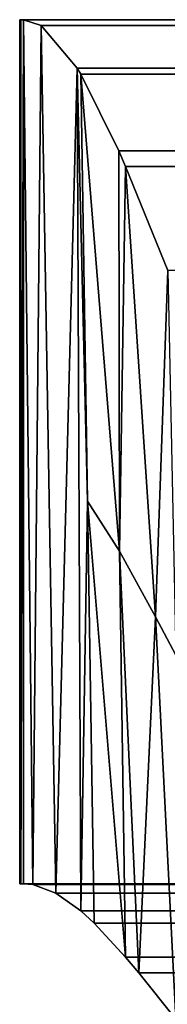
# Model space of a CAD drawing. Header units: centimetres. Extents: x 0.1 to 30.7, y 2.5 to 15.3.
# Tile 480 of 656: x 0.7336 to 0.7507, y 14.9621 to 15.076. Entities that reach past the tile are written whole.
import ezdxf

# ---------------------------------------------------------------- set-up
doc = ezdxf.new("R2010")
doc.units = ezdxf.units.CM
doc.header["$LTSCALE"] = 2.54
doc.layers.get('0').update_dxf_attribs({"color": 13})

# ---------------------------------------------------------------- blocks, each defined once
blk = doc.blocks.new('09-002-0300-W-00-00.STL')
at = {"color": 0}
for p, q in [((30.10536, 15.07605, 16.77714), (0.73365, 15.07605, 16.77714)), ((0.73365, 15.07605, 16.77714), (30.10536, 14.97605, 16.77714)), ((0.73365, 15.07605, 16.77714), (30.10536, 14.97605, 16.77714)), ((0.73365, 15.07605, 16.77714), (0.73365, 14.97605, 16.77714)), ((0.73365, 14.97605, 16.77714), (0.73365, 15.07605, 14.96915)), ((0.73365, 15.07605, 14.96915), (0.73365, 14.97605, 14.96915)), ((0.73365, 14.97605, 16.77714), (0.73365, 15.07605, 14.96915)), ((0.73365, 15.07605, 16.77714), (0.73365, 14.97605, 16.77714)), ((0.73365, 15.07605, 16.77714), (0.73365, 15.07605, 14.96915)), ((0.73376, 15.07605, 14.96477), (0.73365, 15.07605, 14.96915)), ((0.73365, 15.07605, 14.96915), (30.10536, 15.07605, 14.96915)), ((0.73365, 15.07605, 14.96915), (30.10536, 15.07605, 14.96915)), ((0.73365, 15.07605, 14.96915), (30.10536, 15.07605, 16.77714)), ((0.73365, 15.07605, 14.96915), (30.10536, 15.07605, 16.77714)), ((0.73365, 15.07605, 16.77714), (0.73365, 15.07605, 14.96915)), ((30.10536, 15.07605, 16.77714), (0.73365, 15.07605, 16.77714)), ((0.73365, 14.97605, 14.96915), (0.73376, 15.07605, 14.96477)), ((0.73365, 14.97605, 14.96915), (0.73376, 15.07605, 14.96477)), ((0.73365, 15.07605, 14.96915), (0.73365, 14.97605, 14.96915)), ((0.73376, 15.07605, 14.96477), (0.73365, 15.07605, 14.96915)), ((0.73409, 15.07605, 14.9604), (0.73376, 15.07605, 14.96477)), ((0.73376, 15.07605, 14.96477), (30.10525, 15.07605, 14.96477)), ((0.73376, 15.07605, 14.96477), (30.10525, 15.07605, 14.96477)), ((0.73376, 15.07605, 14.96477), (30.10536, 15.07605, 14.96915)), ((0.73376, 15.07605, 14.96477), (30.10536, 15.07605, 14.96915)), ((0.73376, 14.97605, 14.96477), (0.73409, 15.07605, 14.9604)), ((0.73376, 14.97605, 14.96477), (0.73409, 15.07605, 14.9604)), ((0.73376, 14.97605, 14.96477), (0.73376, 15.07605, 14.96477)), ((0.73409, 15.07605, 14.9604), (0.73376, 15.07605, 14.96477)), ((0.73376, 14.97605, 14.96477), (0.73376, 15.07605, 14.96477)), ((0.73409, 14.97605, 14.9604), (0.73409, 15.07605, 14.9604)), ((0.73409, 15.07605, 14.9604), (0.73516, 14.97596, 14.95599)), ((0.73409, 15.07605, 14.9604), (0.73516, 14.97596, 14.95599)), ((0.73409, 15.07605, 14.9604), (0.73612, 15.07538, 14.94388)), ((0.73409, 15.07605, 14.9604), (0.73612, 15.07538, 14.94388)), ((0.73409, 15.07605, 14.9604), (30.10311, 15.07355, 14.92892)), ((0.73409, 15.07605, 14.9604), (30.10311, 15.07355, 14.92892)), ((0.73409, 15.07605, 14.9604), (30.10492, 15.07605, 14.9604)), ((0.73409, 15.07605, 14.9604), (30.10492, 15.07605, 14.9604)), ((0.73409, 15.07605, 14.9604), (30.10525, 15.07605, 14.96477)), ((0.73409, 15.07605, 14.9604), (30.10525, 15.07605, 14.96477)), ((0.73409, 14.97605, 14.9604), (0.73409, 15.07605, 14.9604)), ((0.73612, 15.07538, 14.94388), (0.73516, 14.97596, 14.95599)), ((0.73612, 15.07538, 14.94388), (0.73516, 14.97596, 14.95599)), ((0.73612, 15.07538, 14.94388), (0.73781, 14.97497, 14.94567)), ((0.73612, 15.07538, 14.94388), (0.73781, 14.97497, 14.94567)), ((0.73612, 15.07538, 14.94388), (0.7403, 15.07045, 14.91327)), ((0.73612, 15.07538, 14.94388), (0.7403, 15.07045, 14.91327)), ((0.73612, 15.07538, 14.94388), (30.10311, 15.07355, 14.92892)), ((0.73612, 15.07538, 14.94388), (30.10311, 15.07355, 14.92892)), ((0.7403, 15.07045, 14.91327), (30.10311, 15.07355, 14.92892)), ((0.7403, 15.07045, 14.91327), (30.10311, 15.07355, 14.92892)), ((0.7403, 15.07045, 14.91327), (30.10182, 15.07126, 14.91691)), ((0.7403, 15.07045, 14.91327), (30.10182, 15.07126, 14.91691)), ((0.74071, 15.06975, 14.91048), (30.10182, 15.07126, 14.91691)), ((0.74071, 15.06975, 14.91048), (30.10182, 15.07126, 14.91691)), ((0.7403, 15.07045, 14.91327), (0.73781, 14.97497, 14.94567)), ((0.7403, 15.07045, 14.91327), (0.73781, 14.97497, 14.94567)), ((0.74147, 15.02031, 14.91924), (0.7403, 15.07045, 14.91327)), ((0.7403, 15.07045, 14.91327), (0.74071, 15.06975, 14.91048)), ((0.7403, 15.07045, 14.91327), (0.74072, 14.9729, 14.93543)), ((0.7403, 15.07045, 14.91327), (0.74072, 14.9729, 14.93543)), ((0.74147, 15.02031, 14.91924), (0.7403, 15.07045, 14.91327)), ((0.7403, 15.07045, 14.91327), (0.74071, 15.06975, 14.91048)), ((0.74071, 15.06975, 14.91048), (0.74147, 15.02031, 14.91924)), ((0.74071, 15.06975, 14.91048), (0.74147, 15.02031, 14.91924)), ((0.74071, 15.06975, 14.91048), (0.74516, 15.01452, 14.90273)), ((0.74071, 15.06975, 14.91048), (0.74508, 15.06086, 14.88394)), ((0.74071, 15.06975, 14.91048), (0.74516, 15.01452, 14.90273)), ((0.74071, 15.06975, 14.91048), (0.74508, 15.06086, 14.88394)), ((0.74071, 15.06975, 14.91048), (30.10099, 15.06971, 14.91047)), ((0.74071, 15.06975, 14.91048), (30.10099, 15.06971, 14.91047)), ((0.74508, 15.06086, 14.88394), (30.10099, 15.06971, 14.91047)), ((0.74508, 15.06086, 14.88394), (30.10099, 15.06971, 14.91047)), ((0.74508, 15.06086, 14.88394), (30.09919, 15.06622, 14.89848)), ((0.74508, 15.06086, 14.88394), (30.09919, 15.06622, 14.89848)), ((0.74587, 15.05904, 14.87968), (30.09919, 15.06622, 14.89848)), ((0.74587, 15.05904, 14.87968), (30.09919, 15.06622, 14.89848)), ((0.74508, 15.06086, 14.88394), (0.74516, 15.01452, 14.90273)), ((0.74508, 15.06086, 14.88394), (0.74516, 15.01452, 14.90273)), ((0.74508, 15.06086, 14.88394), (0.74587, 15.05904, 14.87968)), ((0.74508, 15.06086, 14.88394), (0.74587, 15.05904, 14.87968)), ((0.74587, 15.05904, 14.87968), (0.74516, 15.01452, 14.90273)), ((0.74587, 15.05904, 14.87968), (0.74516, 15.01452, 14.90273)), ((0.74587, 15.05904, 14.87968), (0.74935, 15.00694, 14.88714)), ((0.74587, 15.05904, 14.87968), (0.74935, 15.00694, 14.88714)), ((0.74587, 15.05904, 14.87968), (0.75077, 15.04702, 14.85663)), ((30.09321, 15.05391, 14.86895), (0.74587, 15.05904, 14.87968)), ((0.74587, 15.05904, 14.87968), (30.09565, 15.05902, 14.87966)), ((30.09321, 15.05391, 14.86895), (0.74587, 15.05904, 14.87968)), ((30.0891, 15.0451, 14.85354), (0.74587, 15.05904, 14.87968)), ((30.0891, 15.0451, 14.85354), (0.74587, 15.05904, 14.87968)), ((0.74587, 15.05904, 14.87968), (0.75077, 15.04702, 14.85663)), ((0.74587, 15.05904, 14.87968), (30.09565, 15.05902, 14.87966)), ((0.75077, 15.04702, 14.85663), (0.74935, 15.00694, 14.88714)), ((0.75077, 15.04702, 14.85663), (0.74935, 15.00694, 14.88714)), ((0.74147, 15.02031, 14.91924), (0.74072, 14.9729, 14.93543)), ((0.74147, 15.02031, 14.91924), (0.74072, 14.9729, 14.93543)), ((0.74516, 15.01452, 14.90273), (0.74147, 15.02031, 14.91924)), ((0.74147, 15.02031, 14.91924), (0.74225, 14.97148, 14.93049)), ((0.74147, 15.02031, 14.91924), (0.74225, 14.97148, 14.93049)), ((0.74147, 15.02031, 14.91924), (0.74588, 14.96754, 14.92002)), ((0.74147, 15.02031, 14.91924), (0.74588, 14.96754, 14.92002)), ((0.74516, 15.01452, 14.90273), (0.74147, 15.02031, 14.91924)), ((0.74935, 15.00694, 14.88714), (0.74516, 15.01452, 14.90273)), ((0.74516, 15.01452, 14.90273), (0.74588, 14.96754, 14.92002)), ((0.74516, 15.01452, 14.90273), (0.74588, 14.96754, 14.92002)), ((0.74516, 15.01452, 14.90273), (0.74739, 14.96572, 14.91615)), ((0.74516, 15.01452, 14.90273), (0.74739, 14.96572, 14.91615)), ((0.74935, 15.00694, 14.88714), (0.74516, 15.01452, 14.90273)), ((0.74935, 15.00694, 14.88714), (0.74739, 14.96572, 14.91615)), ((0.74935, 15.00694, 14.88714), (0.74739, 14.96572, 14.91615)), ((0.7517, 15.00251, 14.87973), (0.74935, 15.00694, 14.88714)), ((0.74935, 15.00694, 14.88714), (0.7517, 14.96036, 14.90662)), ((0.74935, 15.00694, 14.88714), (0.7517, 14.96036, 14.90662)), ((0.7517, 15.00251, 14.87973), (0.74935, 15.00694, 14.88714)), ((0.73365, 14.97605, 16.77714), (30.10536, 14.97605, 16.77714)), ((0.73365, 14.97605, 14.96915), (0.73365, 14.97605, 16.77714)), ((0.73376, 14.97605, 14.96477), (0.73365, 14.97605, 14.96915)), ((0.73365, 14.97605, 16.77714), (30.10536, 14.97605, 16.77714)), ((0.73365, 14.97605, 16.77714), (30.10536, 14.97605, 14.96915)), ((0.73365, 14.97605, 14.96915), (0.73365, 14.97605, 16.77714)), ((0.73365, 14.97605, 14.96915), (30.10536, 14.97605, 14.96915)), ((0.73365, 14.97605, 16.77714), (30.10536, 14.97605, 14.96915)), ((0.73365, 14.97605, 14.96915), (30.10536, 14.97605, 14.96915)), ((0.73376, 14.97605, 14.96477), (0.73365, 14.97605, 14.96915)), ((0.73409, 14.97605, 14.9604), (0.73376, 14.97605, 14.96477)), ((0.73376, 14.97605, 14.96477), (30.10536, 14.97605, 14.96915)), ((0.73376, 14.97605, 14.96477), (30.10536, 14.97605, 14.96915)), ((0.73376, 14.97605, 14.96477), (30.10525, 14.97605, 14.96477)), ((0.73376, 14.97605, 14.96477), (30.10525, 14.97605, 14.96477)), ((0.73409, 14.97605, 14.9604), (0.73376, 14.97605, 14.96477)), ((0.73516, 14.97596, 14.95599), (0.73409, 14.97605, 14.9604)), ((30.10492, 14.97605, 14.9604), (0.73409, 14.97605, 14.9604)), ((0.73516, 14.97596, 14.95599), (0.73409, 14.97605, 14.9604)), ((0.73409, 14.97605, 14.9604), (30.10525, 14.97605, 14.96477)), ((0.73409, 14.97605, 14.9604), (30.10525, 14.97605, 14.96477)), ((30.10492, 14.97605, 14.9604), (0.73409, 14.97605, 14.9604)), ((30.10492, 14.97605, 14.9604), (0.73516, 14.97596, 14.95599)), ((30.10492, 14.97605, 14.9604), (0.73516, 14.97596, 14.95599)), ((0.73781, 14.97497, 14.94567), (0.73516, 14.97596, 14.95599)), ((30.10365, 14.97525, 14.94779), (0.73516, 14.97596, 14.95599)), ((0.73781, 14.97497, 14.94567), (0.73516, 14.97596, 14.95599)), ((30.10365, 14.97525, 14.94779), (0.73516, 14.97596, 14.95599)), ((30.10365, 14.97525, 14.94779), (0.73781, 14.97497, 14.94567)), ((30.10365, 14.97525, 14.94779), (0.73781, 14.97497, 14.94567)), ((0.74072, 14.9729, 14.93543), (0.73781, 14.97497, 14.94567)), ((30.10182, 14.97365, 14.93866), (0.73781, 14.97497, 14.94567)), ((0.74072, 14.9729, 14.93543), (0.73781, 14.97497, 14.94567)), ((30.10182, 14.97365, 14.93866), (0.73781, 14.97497, 14.94567)), ((30.10182, 14.97365, 14.93866), (0.74072, 14.9729, 14.93543)), ((30.10182, 14.97365, 14.93866), (0.74072, 14.9729, 14.93543)), ((0.74225, 14.97148, 14.93049), (0.74072, 14.9729, 14.93543)), ((30.10098, 14.97287, 14.93538), (0.74072, 14.9729, 14.93543)), ((0.74225, 14.97148, 14.93049), (0.74072, 14.9729, 14.93543)), ((30.10098, 14.97287, 14.93538), (0.74072, 14.9729, 14.93543)), ((30.10098, 14.97287, 14.93538), (0.74225, 14.97148, 14.93049)), ((30.10098, 14.97287, 14.93538), (0.74225, 14.97148, 14.93049)), ((0.74588, 14.96754, 14.92002), (0.74225, 14.97148, 14.93049)), ((30.09671, 14.96864, 14.92262), (0.74225, 14.97148, 14.93049)), ((0.74588, 14.96754, 14.92002), (0.74225, 14.97148, 14.93049)), ((30.09671, 14.96864, 14.92262), (0.74225, 14.97148, 14.93049)), ((30.09671, 14.96864, 14.92262), (0.74588, 14.96754, 14.92002)), ((30.09671, 14.96864, 14.92262), (0.74588, 14.96754, 14.92002)), ((0.74739, 14.96572, 14.91615), (0.74588, 14.96754, 14.92002)), ((30.0891, 14.96058, 14.90697), (0.74588, 14.96754, 14.92002)), ((0.74739, 14.96572, 14.91615), (0.74588, 14.96754, 14.92002)), ((30.0891, 14.96058, 14.90697), (0.74588, 14.96754, 14.92002)), ((30.09068, 14.96228, 14.90977), (0.74588, 14.96754, 14.92002)), ((30.09564, 14.96753, 14.92001), (0.74588, 14.96754, 14.92002)), ((30.09068, 14.96228, 14.90977), (0.74588, 14.96754, 14.92002)), ((30.09564, 14.96753, 14.92001), (0.74588, 14.96754, 14.92002)), ((0.7517, 14.96036, 14.90662), (0.74739, 14.96572, 14.91615)), ((30.0891, 14.96058, 14.90697), (0.74739, 14.96572, 14.91615)), ((0.7517, 14.96036, 14.90662), (0.74739, 14.96572, 14.91615)), ((30.0891, 14.96058, 14.90697), (0.74739, 14.96572, 14.91615))]:
    blk.add_line(p, q, dxfattribs=at)
mesh = blk.add_polyface(dxfattribs=at)
corners = [(30.10536, 15.07605, 16.77714), (0.73365, 15.07605, 16.77714), (30.10536, 14.97605, 16.77714)]
mesh.append_faces([[corners[k] for k in face] for face in [(0, 1, 2)]], dxfattribs={"color": 0})
mesh = blk.add_polyface(dxfattribs=at)
corners = [(30.10536, 14.97605, 16.77714), (0.73365, 15.07605, 16.77714), (0.73365, 14.97605, 16.77714)]
mesh.append_faces([[corners[k] for k in face] for face in [(0, 1, 2)]], dxfattribs={"color": 0})
mesh = blk.add_polyface(dxfattribs=at)
corners = [(0.73365, 15.07605, 14.96915), (0.73365, 14.97605, 14.96915), (0.73365, 14.97605, 16.77714)]
mesh.append_faces([[corners[k] for k in face] for face in [(0, 1, 2)]], dxfattribs={"color": 0})
mesh = blk.add_polyface(dxfattribs=at)
corners = [(0.73365, 15.07605, 14.96915), (0.73365, 14.97605, 16.77714), (0.73365, 15.07605, 16.77714)]
mesh.append_faces([[corners[k] for k in face] for face in [(0, 1, 2)]], dxfattribs={"color": 0})
mesh = blk.add_polyface(dxfattribs=at)
corners = [(30.10536, 15.07605, 14.96915), (0.73376, 15.07605, 14.96477), (0.73365, 15.07605, 14.96915)]
mesh.append_faces([[corners[k] for k in face] for face in [(0, 1, 2)]], dxfattribs={"color": 0})
mesh = blk.add_polyface(dxfattribs=at)
corners = [(30.10536, 15.07605, 16.77714), (30.10536, 15.07605, 14.96915), (0.73365, 15.07605, 14.96915)]
mesh.append_faces([[corners[k] for k in face] for face in [(0, 1, 2)]], dxfattribs={"color": 0})
mesh = blk.add_polyface(dxfattribs=at)
corners = [(30.10536, 15.07605, 16.77714), (0.73365, 15.07605, 14.96915), (0.73365, 15.07605, 16.77714)]
mesh.append_faces([[corners[k] for k in face] for face in [(0, 1, 2)]], dxfattribs={"color": 0})
mesh = blk.add_polyface(dxfattribs=at)
corners = [(0.73376, 15.07605, 14.96477), (0.73376, 14.97605, 14.96477), (0.73365, 14.97605, 14.96915)]
mesh.append_faces([[corners[k] for k in face] for face in [(0, 1, 2)]], dxfattribs={"color": 0})
mesh = blk.add_polyface(dxfattribs=at)
corners = [(0.73376, 15.07605, 14.96477), (0.73365, 14.97605, 14.96915), (0.73365, 15.07605, 14.96915)]
mesh.append_faces([[corners[k] for k in face] for face in [(0, 1, 2)]], dxfattribs={"color": 0})
mesh = blk.add_polyface(dxfattribs=at)
corners = [(30.10525, 15.07605, 14.96477), (0.73409, 15.07605, 14.9604), (0.73376, 15.07605, 14.96477)]
mesh.append_faces([[corners[k] for k in face] for face in [(0, 1, 2)]], dxfattribs={"color": 0})
mesh = blk.add_polyface(dxfattribs=at)
corners = [(30.10536, 15.07605, 14.96915), (30.10525, 15.07605, 14.96477), (0.73376, 15.07605, 14.96477)]
mesh.append_faces([[corners[k] for k in face] for face in [(0, 1, 2)]], dxfattribs={"color": 0})
mesh = blk.add_polyface(dxfattribs=at)
corners = [(0.73409, 15.07605, 14.9604), (0.73409, 14.97605, 14.9604), (0.73376, 14.97605, 14.96477)]
mesh.append_faces([[corners[k] for k in face] for face in [(0, 1, 2)]], dxfattribs={"color": 0})
mesh = blk.add_polyface(dxfattribs=at)
corners = [(0.73409, 15.07605, 14.9604), (0.73376, 14.97605, 14.96477), (0.73376, 15.07605, 14.96477)]
mesh.append_faces([[corners[k] for k in face] for face in [(0, 1, 2)]], dxfattribs={"color": 0})
mesh = blk.add_polyface(dxfattribs=at)
corners = [(0.73409, 15.07605, 14.9604), (0.73516, 14.97596, 14.95599), (0.73409, 14.97605, 14.9604)]
mesh.append_faces([[corners[k] for k in face] for face in [(0, 1, 2)]], dxfattribs={"color": 0})
mesh = blk.add_polyface(dxfattribs=at)
corners = [(0.73409, 15.07605, 14.9604), (0.73612, 15.07538, 14.94388), (0.73516, 14.97596, 14.95599)]
mesh.append_faces([[corners[k] for k in face] for face in [(0, 1, 2)]], dxfattribs={"color": 0})
mesh = blk.add_polyface(dxfattribs=at)
corners = [(0.73409, 15.07605, 14.9604), (30.10311, 15.07355, 14.92892), (0.73612, 15.07538, 14.94388)]
mesh.append_faces([[corners[k] for k in face] for face in [(0, 1, 2)]], dxfattribs={"color": 0})
mesh = blk.add_polyface(dxfattribs=at)
corners = [(30.10492, 15.07605, 14.9604), (30.10311, 15.07355, 14.92892), (0.73409, 15.07605, 14.9604)]
mesh.append_faces([[corners[k] for k in face] for face in [(0, 1, 2)]], dxfattribs={"color": 0})
mesh = blk.add_polyface(dxfattribs=at)
corners = [(30.10525, 15.07605, 14.96477), (30.10492, 15.07605, 14.9604), (0.73409, 15.07605, 14.9604)]
mesh.append_faces([[corners[k] for k in face] for face in [(0, 1, 2)]], dxfattribs={"color": 0})
mesh = blk.add_polyface(dxfattribs=at)
corners = [(0.73612, 15.07538, 14.94388), (0.73781, 14.97497, 14.94567), (0.73516, 14.97596, 14.95599)]
mesh.append_faces([[corners[k] for k in face] for face in [(0, 1, 2)]], dxfattribs={"color": 0})
mesh = blk.add_polyface(dxfattribs=at)
corners = [(0.73612, 15.07538, 14.94388), (0.7403, 15.07045, 14.91327), (0.73781, 14.97497, 14.94567)]
mesh.append_faces([[corners[k] for k in face] for face in [(0, 1, 2)]], dxfattribs={"color": 0})
mesh = blk.add_polyface(dxfattribs=at)
corners = [(0.73612, 15.07538, 14.94388), (30.10311, 15.07355, 14.92892), (0.7403, 15.07045, 14.91327)]
mesh.append_faces([[corners[k] for k in face] for face in [(0, 1, 2)]], dxfattribs={"color": 0})
mesh = blk.add_polyface(dxfattribs=at)
corners = [(30.10311, 15.07355, 14.92892), (30.10182, 15.07126, 14.91691), (0.7403, 15.07045, 14.91327)]
mesh.append_faces([[corners[k] for k in face] for face in [(0, 1, 2)]], dxfattribs={"color": 0})
mesh = blk.add_polyface(dxfattribs=at)
corners = [(30.10182, 15.07126, 14.91691), (0.74071, 15.06975, 14.91048), (0.7403, 15.07045, 14.91327)]
mesh.append_faces([[corners[k] for k in face] for face in [(0, 1, 2)]], dxfattribs={"color": 0})
mesh = blk.add_polyface(dxfattribs=at)
corners = [(30.10182, 15.07126, 14.91691), (30.10099, 15.06971, 14.91047), (0.74071, 15.06975, 14.91048)]
mesh.append_faces([[corners[k] for k in face] for face in [(0, 1, 2)]], dxfattribs={"color": 0})
mesh = blk.add_polyface(dxfattribs=at)
corners = [(0.7403, 15.07045, 14.91327), (0.74072, 14.9729, 14.93543), (0.73781, 14.97497, 14.94567)]
mesh.append_faces([[corners[k] for k in face] for face in [(0, 1, 2)]], dxfattribs={"color": 0})
mesh = blk.add_polyface(dxfattribs=at)
corners = [(0.7403, 15.07045, 14.91327), (0.74071, 15.06975, 14.91048), (0.74147, 15.02031, 14.91924)]
mesh.append_faces([[corners[k] for k in face] for face in [(0, 1, 2)]], dxfattribs={"color": 0})
mesh = blk.add_polyface(dxfattribs=at)
corners = [(0.7403, 15.07045, 14.91327), (0.74147, 15.02031, 14.91924), (0.74072, 14.9729, 14.93543)]
mesh.append_faces([[corners[k] for k in face] for face in [(0, 1, 2)]], dxfattribs={"color": 0})
mesh = blk.add_polyface(dxfattribs=at)
corners = [(0.74071, 15.06975, 14.91048), (0.74516, 15.01452, 14.90273), (0.74147, 15.02031, 14.91924)]
mesh.append_faces([[corners[k] for k in face] for face in [(0, 1, 2)]], dxfattribs={"color": 0})
mesh = blk.add_polyface(dxfattribs=at)
corners = [(0.74071, 15.06975, 14.91048), (0.74508, 15.06086, 14.88394), (0.74516, 15.01452, 14.90273)]
mesh.append_faces([[corners[k] for k in face] for face in [(0, 1, 2)]], dxfattribs={"color": 0})
mesh = blk.add_polyface(dxfattribs=at)
corners = [(0.74071, 15.06975, 14.91048), (30.10099, 15.06971, 14.91047), (0.74508, 15.06086, 14.88394)]
mesh.append_faces([[corners[k] for k in face] for face in [(0, 1, 2)]], dxfattribs={"color": 0})
mesh = blk.add_polyface(dxfattribs=at)
corners = [(30.10099, 15.06971, 14.91047), (30.09919, 15.06622, 14.89848), (0.74508, 15.06086, 14.88394)]
mesh.append_faces([[corners[k] for k in face] for face in [(0, 1, 2)]], dxfattribs={"color": 0})
mesh = blk.add_polyface(dxfattribs=at)
corners = [(30.09919, 15.06622, 14.89848), (0.74587, 15.05904, 14.87968), (0.74508, 15.06086, 14.88394)]
mesh.append_faces([[corners[k] for k in face] for face in [(0, 1, 2)]], dxfattribs={"color": 0})
mesh = blk.add_polyface(dxfattribs=at)
corners = [(30.09919, 15.06622, 14.89848), (30.09565, 15.05902, 14.87966), (0.74587, 15.05904, 14.87968)]
mesh.append_faces([[corners[k] for k in face] for face in [(0, 1, 2)]], dxfattribs={"color": 0})
mesh = blk.add_polyface(dxfattribs=at)
corners = [(0.74508, 15.06086, 14.88394), (0.74587, 15.05904, 14.87968), (0.74516, 15.01452, 14.90273)]
mesh.append_faces([[corners[k] for k in face] for face in [(0, 1, 2)]], dxfattribs={"color": 0})
mesh = blk.add_polyface(dxfattribs=at)
corners = [(0.74587, 15.05904, 14.87968), (0.74935, 15.00694, 14.88714), (0.74516, 15.01452, 14.90273)]
mesh.append_faces([[corners[k] for k in face] for face in [(0, 1, 2)]], dxfattribs={"color": 0})
mesh = blk.add_polyface(dxfattribs=at)
corners = [(0.74587, 15.05904, 14.87968), (0.75077, 15.04702, 14.85663), (0.74935, 15.00694, 14.88714)]
mesh.append_faces([[corners[k] for k in face] for face in [(0, 1, 2)]], dxfattribs={"color": 0})
mesh = blk.add_polyface(dxfattribs=at)
corners = [(0.74587, 15.05904, 14.87968), (30.09565, 15.05902, 14.87966), (30.09321, 15.05391, 14.86895)]
mesh.append_faces([[corners[k] for k in face] for face in [(0, 1, 2)]], dxfattribs={"color": 0})
mesh = blk.add_polyface(dxfattribs=at)
corners = [(0.74587, 15.05904, 14.87968), (30.09321, 15.05391, 14.86895), (30.0891, 15.0451, 14.85354)]
mesh.append_faces([[corners[k] for k in face] for face in [(0, 1, 2)]], dxfattribs={"color": 0})
mesh = blk.add_polyface(dxfattribs=at)
corners = [(0.74587, 15.05904, 14.87968), (30.0891, 15.0451, 14.85354), (0.75077, 15.04702, 14.85663)]
mesh.append_faces([[corners[k] for k in face] for face in [(0, 1, 2)]], dxfattribs={"color": 0})
mesh = blk.add_polyface(dxfattribs=at)
corners = [(0.75077, 15.04702, 14.85663), (0.7517, 15.00251, 14.87973), (0.74935, 15.00694, 14.88714)]
mesh.append_faces([[corners[k] for k in face] for face in [(0, 1, 2)]], dxfattribs={"color": 0})
mesh = blk.add_polyface(dxfattribs=at)
corners = [(0.74147, 15.02031, 14.91924), (0.74225, 14.97148, 14.93049), (0.74072, 14.9729, 14.93543)]
mesh.append_faces([[corners[k] for k in face] for face in [(0, 1, 2)]], dxfattribs={"color": 0})
mesh = blk.add_polyface(dxfattribs=at)
corners = [(0.74147, 15.02031, 14.91924), (0.74588, 14.96754, 14.92002), (0.74225, 14.97148, 14.93049)]
mesh.append_faces([[corners[k] for k in face] for face in [(0, 1, 2)]], dxfattribs={"color": 0})
mesh = blk.add_polyface(dxfattribs=at)
corners = [(0.74147, 15.02031, 14.91924), (0.74516, 15.01452, 14.90273), (0.74588, 14.96754, 14.92002)]
mesh.append_faces([[corners[k] for k in face] for face in [(0, 1, 2)]], dxfattribs={"color": 0})
mesh = blk.add_polyface(dxfattribs=at)
corners = [(0.74516, 15.01452, 14.90273), (0.74739, 14.96572, 14.91615), (0.74588, 14.96754, 14.92002)]
mesh.append_faces([[corners[k] for k in face] for face in [(0, 1, 2)]], dxfattribs={"color": 0})
mesh = blk.add_polyface(dxfattribs=at)
corners = [(0.74516, 15.01452, 14.90273), (0.74935, 15.00694, 14.88714), (0.74739, 14.96572, 14.91615)]
mesh.append_faces([[corners[k] for k in face] for face in [(0, 1, 2)]], dxfattribs={"color": 0})
mesh = blk.add_polyface(dxfattribs=at)
corners = [(0.74935, 15.00694, 14.88714), (0.7517, 14.96036, 14.90662), (0.74739, 14.96572, 14.91615)]
mesh.append_faces([[corners[k] for k in face] for face in [(0, 1, 2)]], dxfattribs={"color": 0})
mesh = blk.add_polyface(dxfattribs=at)
corners = [(0.74935, 15.00694, 14.88714), (0.7517, 15.00251, 14.87973), (0.7517, 14.96036, 14.90662)]
mesh.append_faces([[corners[k] for k in face] for face in [(0, 1, 2)]], dxfattribs={"color": 0})
mesh = blk.add_polyface(dxfattribs=at)
corners = [(0.73365, 14.97605, 16.77714), (30.10536, 14.97605, 14.96915), (30.10536, 14.97605, 16.77714)]
mesh.append_faces([[corners[k] for k in face] for face in [(0, 1, 2)]], dxfattribs={"color": 0})
mesh = blk.add_polyface(dxfattribs=at)
corners = [(0.73365, 14.97605, 16.77714), (0.73365, 14.97605, 14.96915), (30.10536, 14.97605, 14.96915)]
mesh.append_faces([[corners[k] for k in face] for face in [(0, 1, 2)]], dxfattribs={"color": 0})
mesh = blk.add_polyface(dxfattribs=at)
corners = [(0.73365, 14.97605, 14.96915), (0.73376, 14.97605, 14.96477), (30.10536, 14.97605, 14.96915)]
mesh.append_faces([[corners[k] for k in face] for face in [(0, 1, 2)]], dxfattribs={"color": 0})
mesh = blk.add_polyface(dxfattribs=at)
corners = [(30.10536, 14.97605, 14.96915), (0.73376, 14.97605, 14.96477), (30.10525, 14.97605, 14.96477)]
mesh.append_faces([[corners[k] for k in face] for face in [(0, 1, 2)]], dxfattribs={"color": 0})
mesh = blk.add_polyface(dxfattribs=at)
corners = [(0.73376, 14.97605, 14.96477), (0.73409, 14.97605, 14.9604), (30.10525, 14.97605, 14.96477)]
mesh.append_faces([[corners[k] for k in face] for face in [(0, 1, 2)]], dxfattribs={"color": 0})
mesh = blk.add_polyface(dxfattribs=at)
corners = [(0.73409, 14.97605, 14.9604), (0.73516, 14.97596, 14.95599), (30.10492, 14.97605, 14.9604)]
mesh.append_faces([[corners[k] for k in face] for face in [(0, 1, 2)]], dxfattribs={"color": 0})
mesh = blk.add_polyface(dxfattribs=at)
corners = [(30.10525, 14.97605, 14.96477), (0.73409, 14.97605, 14.9604), (30.10492, 14.97605, 14.9604)]
mesh.append_faces([[corners[k] for k in face] for face in [(0, 1, 2)]], dxfattribs={"color": 0})
mesh = blk.add_polyface(dxfattribs=at)
corners = [(30.10492, 14.97605, 14.9604), (0.73516, 14.97596, 14.95599), (30.10365, 14.97525, 14.94779)]
mesh.append_faces([[corners[k] for k in face] for face in [(0, 1, 2)]], dxfattribs={"color": 0})
mesh = blk.add_polyface(dxfattribs=at)
corners = [(0.73516, 14.97596, 14.95599), (0.73781, 14.97497, 14.94567), (30.10365, 14.97525, 14.94779)]
mesh.append_faces([[corners[k] for k in face] for face in [(0, 1, 2)]], dxfattribs={"color": 0})
mesh = blk.add_polyface(dxfattribs=at)
corners = [(30.10365, 14.97525, 14.94779), (0.73781, 14.97497, 14.94567), (30.10182, 14.97365, 14.93866)]
mesh.append_faces([[corners[k] for k in face] for face in [(0, 1, 2)]], dxfattribs={"color": 0})
mesh = blk.add_polyface(dxfattribs=at)
corners = [(0.73781, 14.97497, 14.94567), (0.74072, 14.9729, 14.93543), (30.10182, 14.97365, 14.93866)]
mesh.append_faces([[corners[k] for k in face] for face in [(0, 1, 2)]], dxfattribs={"color": 0})
mesh = blk.add_polyface(dxfattribs=at)
corners = [(30.10182, 14.97365, 14.93866), (0.74072, 14.9729, 14.93543), (30.10098, 14.97287, 14.93538)]
mesh.append_faces([[corners[k] for k in face] for face in [(0, 1, 2)]], dxfattribs={"color": 0})
mesh = blk.add_polyface(dxfattribs=at)
corners = [(0.74072, 14.9729, 14.93543), (0.74225, 14.97148, 14.93049), (30.10098, 14.97287, 14.93538)]
mesh.append_faces([[corners[k] for k in face] for face in [(0, 1, 2)]], dxfattribs={"color": 0})
mesh = blk.add_polyface(dxfattribs=at)
corners = [(30.10098, 14.97287, 14.93538), (0.74225, 14.97148, 14.93049), (30.09671, 14.96864, 14.92262)]
mesh.append_faces([[corners[k] for k in face] for face in [(0, 1, 2)]], dxfattribs={"color": 0})
mesh = blk.add_polyface(dxfattribs=at)
corners = [(0.74225, 14.97148, 14.93049), (0.74588, 14.96754, 14.92002), (30.09671, 14.96864, 14.92262)]
mesh.append_faces([[corners[k] for k in face] for face in [(0, 1, 2)]], dxfattribs={"color": 0})
mesh = blk.add_polyface(dxfattribs=at)
corners = [(30.09671, 14.96864, 14.92262), (0.74588, 14.96754, 14.92002), (30.09564, 14.96753, 14.92001)]
mesh.append_faces([[corners[k] for k in face] for face in [(0, 1, 2)]], dxfattribs={"color": 0})
mesh = blk.add_polyface(dxfattribs=at)
corners = [(0.74588, 14.96754, 14.92002), (0.74739, 14.96572, 14.91615), (30.0891, 14.96058, 14.90697)]
mesh.append_faces([[corners[k] for k in face] for face in [(0, 1, 2)]], dxfattribs={"color": 0})
mesh = blk.add_polyface(dxfattribs=at)
corners = [(0.74588, 14.96754, 14.92002), (30.0891, 14.96058, 14.90697), (30.09068, 14.96228, 14.90977)]
mesh.append_faces([[corners[k] for k in face] for face in [(0, 1, 2)]], dxfattribs={"color": 0})
mesh = blk.add_polyface(dxfattribs=at)
corners = [(0.74588, 14.96754, 14.92002), (30.09068, 14.96228, 14.90977), (30.09564, 14.96753, 14.92001)]
mesh.append_faces([[corners[k] for k in face] for face in [(0, 1, 2)]], dxfattribs={"color": 0})
mesh = blk.add_polyface(dxfattribs=at)
corners = [(0.74739, 14.96572, 14.91615), (0.7517, 14.96036, 14.90662), (30.0891, 14.96058, 14.90697)]
mesh.append_faces([[corners[k] for k in face] for face in [(0, 1, 2)]], dxfattribs={"color": 0})

msp = doc.modelspace()

# ---------------------------------------------------------------- block references
at = {"color": 0}
msp.add_blockref('09-002-0300-W-00-00.STL', (0, 0), dxfattribs=at)

doc.saveas('drawing.dxf')
